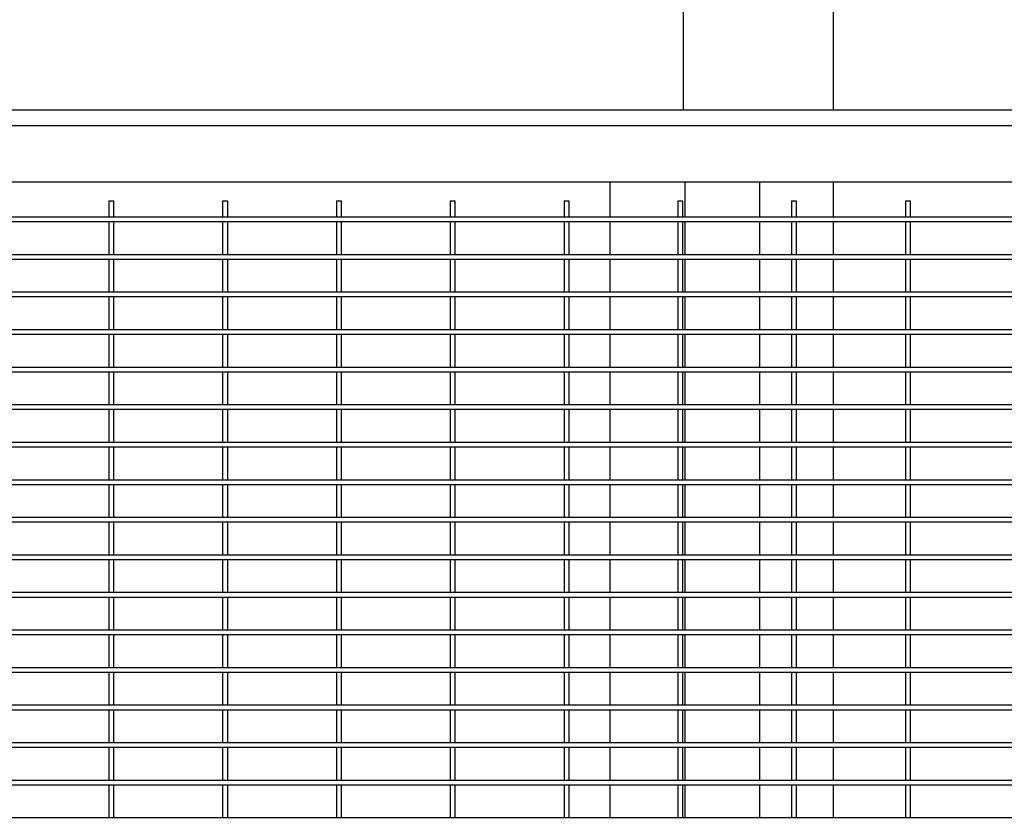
# Model space of a CAD drawing. Header units: inches. Extents: x 24 to 1128, y -94 to 748.
# Tile 534 of 573: x 655 to 681, y 532 to 553. Entities that reach past the tile are written whole.
import ezdxf

# ---------------------------------------------------------------- set-up
doc = ezdxf.new("R2010")
doc.units = ezdxf.units.IN
doc.header["$LTSCALE"] = 32
doc.header["$MEASUREMENT"] = 0
doc.layers.add('Dimension (ANSI)', color=7, linetype='Continuous', lineweight=25)
doc.layers.add('Visible (ANSI)', color=7, linetype='Continuous', lineweight=30)
doc.styles.add('Note Text (ANSI)', font='tahoma.ttf')
doc.dimstyles.new('Architectural (ANSI)', dxfattribs={"dimscale": 32, "dimtxt": 0.125, "dimasz": 0.098425, "dimexe": 0.125, "dimexo": 0.0625, "dimgap": 0.031496, "dimtad": 0, "dimtih": 1, "dimtoh": 1, "dimdec": 4, "dimrnd": 1e-08, "dimzin": 3, "dimdsep": 46, "dimlunit": 4, "dimtxsty": 'Note Text (ANSI)', "dimcen": 0.09, "dimdle": 0.393701, "dimclrd": 256, "dimclre": 256, "dimclrt": 256, "dimadec": 0, "dimazin": 3, "dimtfac": 0.96, "dimtofl": 0, "dimtmove": 0, "dimatfit": 3, "dimfxl": 1, "dimfrac": 2, "dimtolj": 1, "dimtzin": 12, "dimlwd": -1, "dimlwe": -1, "dimarcsym": 0})

# ---------------------------------------------------------------- blocks, each defined once
blk = doc.blocks.new('*D15')
at = {"layer": 'Defpoints', "color": 0, "transparency": 16777216}
for p in [(730.383, 552.029), (472.383, 538.198), (730.383, 454.747)]:
    blk.add_point(p, dxfattribs=at)
at = {"layer": 'Dimension (ANSI)', "transparency": 16777216}
for p, q in [((730.383, 550.029), (730.383, 450.747)), ((472.383, 536.198), (472.383, 450.747)), ((475.533, 454.747), (556.986, 454.747)), ((727.234, 454.747), (572.78, 454.747))]:
    blk.add_line(p, q, dxfattribs=at)
for points in [[(475.533, 455.272), (475.533, 454.222), (472.383, 454.747)], [(727.234, 455.272), (727.234, 454.222), (730.383, 454.747)]]:
    blk.add_solid(points, dxfattribs=at)
at = {"layer": 'Dimension (ANSI)', "transparency": 16777216, "insert": (557.994, 456.83), "char_height": 4, "attachment_point": 1, "style": 'Note Text (ANSI)'}
blk.add_mtext('\\A1;21\'-6"', dxfattribs=at)

msp = doc.modelspace()

# ---------------------------------------------------------------- linework, layer by layer
at = {"layer": 'Visible (ANSI)'}
for p, q in [((672.38339, 568.53262), (672.38339, 550.48892)), ((676.38339, 550.48892), (676.38339, 565.50527)), ((640.00339, 550.48892), (728.84339, 550.48892)), ((640.42339, 550.06892), (728.42339, 550.06892)), ((641.92339, 548.56892), (726.92339, 548.56892)), ((670.42339, 548.56892), (670.42339, 547.63142)), ((672.42339, 548.56892), (672.42339, 547.63142)), ((672.42339, 548.56892), (672.42339, 547.63142)), ((674.42339, 547.63142), (674.42339, 548.56892)), ((676.38339, 547.63142), (676.38339, 548.56892)), ((657.07964, 548.06892), (657.20464, 548.06892)), ((657.07964, 548.06892), (657.07964, 547.63142)), ((657.20464, 548.06892), (657.20464, 547.63142)), ((660.11089, 548.06892), (660.23589, 548.06892)), ((660.11089, 548.06892), (660.11089, 547.63142)), ((660.23589, 548.06892), (660.23589, 547.63142)), ((663.14214, 548.06892), (663.26714, 548.06892)), ((663.14214, 548.06892), (663.14214, 547.63142)), ((663.26714, 548.06892), (663.26714, 547.63142)), ((666.17339, 548.06892), (666.29839, 548.06892)), ((666.17339, 548.06892), (666.17339, 547.63142)), ((666.29839, 548.06892), (666.29839, 547.63142)), ((669.20464, 548.06892), (669.32964, 548.06892)), ((669.20464, 548.06892), (669.20464, 547.63142)), ((669.32964, 548.06892), (669.32964, 547.63142)), ((672.23589, 548.06892), (672.36089, 548.06892)), ((672.23589, 548.06892), (672.23589, 547.63142)), ((672.36089, 548.06892), (672.36089, 547.63142)), ((675.26714, 548.06892), (675.39214, 548.06892)), ((675.26714, 548.06892), (675.26714, 547.63142)), ((675.39214, 548.06892), (675.39214, 547.63142)), ((678.29839, 548.06892), (678.42339, 548.06892)), ((678.29839, 548.06892), (678.29839, 547.63142)), ((678.42339, 548.06892), (678.42339, 547.63142)), ((657.14214, 547.63142), (654.11089, 547.63142)), ((657.14214, 547.50642), (654.11089, 547.50642)), ((657.07964, 547.50642), (657.07964, 546.63142)), ((660.17339, 547.63142), (657.14214, 547.63142)), ((660.17339, 547.50642), (657.14214, 547.50642)), ((657.20464, 547.50642), (657.20464, 546.63142)), ((660.11089, 547.50642), (660.11089, 546.63142)), ((663.20464, 547.63142), (660.17339, 547.63142)), ((663.20464, 547.50642), (660.17339, 547.50642)), ((660.23589, 547.50642), (660.23589, 546.63142)), ((663.14214, 547.50642), (663.14214, 546.63142)), ((666.23589, 547.63142), (663.20464, 547.63142)), ((666.23589, 547.50642), (663.20464, 547.50642)), ((663.26714, 547.50642), (663.26714, 546.63142)), ((666.17339, 547.50642), (666.17339, 546.63142)), ((669.26714, 547.63142), (666.23589, 547.63142)), ((669.26714, 547.50642), (666.23589, 547.50642)), ((666.29839, 547.50642), (666.29839, 546.63142)), ((669.20464, 547.50642), (669.20464, 546.63142)), ((672.29839, 547.63142), (669.26714, 547.63142)), ((672.29839, 547.50642), (669.26714, 547.50642)), ((669.32964, 547.50642), (669.32964, 546.63142)), ((670.42339, 547.50642), (670.42339, 546.63142)), ((672.23589, 547.50642), (672.23589, 546.63142)), ((675.32964, 547.63142), (672.29839, 547.63142)), ((675.32964, 547.50642), (672.29839, 547.50642)), ((672.36089, 547.50642), (672.36089, 546.63142)), ((672.42339, 547.50642), (672.42339, 546.63142)), ((672.42339, 547.50642), (672.42339, 546.63142)), ((674.42339, 546.63142), (674.42339, 547.50642)), ((675.26714, 547.50642), (675.26714, 546.63142)), ((678.36089, 547.63142), (675.32964, 547.63142)), ((678.36089, 547.50642), (675.32964, 547.50642)), ((675.39214, 547.50642), (675.39214, 546.63142)), ((676.38339, 546.63142), (676.38339, 547.50642)), ((678.29839, 547.50642), (678.29839, 546.63142)), ((681.39214, 547.63142), (678.36089, 547.63142)), ((681.39214, 547.50642), (678.36089, 547.50642)), ((678.42339, 547.50642), (678.42339, 546.63142)), ((657.14214, 546.63142), (654.11089, 546.63142)), ((657.14214, 546.50642), (654.11089, 546.50642)), ((657.07964, 546.50642), (657.07964, 545.63142)), ((660.17339, 546.63142), (657.14214, 546.63142)), ((660.17339, 546.50642), (657.14214, 546.50642)), ((657.20464, 546.50642), (657.20464, 545.63142)), ((660.11089, 546.50642), (660.11089, 545.63142)), ((663.20464, 546.63142), (660.17339, 546.63142)), ((663.20464, 546.50642), (660.17339, 546.50642)), ((660.23589, 546.50642), (660.23589, 545.63142)), ((663.14214, 546.50642), (663.14214, 545.63142)), ((666.23589, 546.63142), (663.20464, 546.63142)), ((666.23589, 546.50642), (663.20464, 546.50642)), ((663.26714, 546.50642), (663.26714, 545.63142)), ((666.17339, 546.50642), (666.17339, 545.63142)), ((669.26714, 546.63142), (666.23589, 546.63142)), ((669.26714, 546.50642), (666.23589, 546.50642)), ((666.29839, 546.50642), (666.29839, 545.63142)), ((669.20464, 546.50642), (669.20464, 545.63142)), ((672.29839, 546.63142), (669.26714, 546.63142)), ((672.29839, 546.50642), (669.26714, 546.50642)), ((669.32964, 546.50642), (669.32964, 545.63142)), ((670.42339, 546.50642), (670.42339, 545.63142)), ((672.23589, 546.50642), (672.23589, 545.63142)), ((675.32964, 546.63142), (672.29839, 546.63142)), ((675.32964, 546.50642), (672.29839, 546.50642)), ((672.36089, 546.50642), (672.36089, 545.63142)), ((672.42339, 546.50642), (672.42339, 545.63142)), ((672.42339, 546.50642), (672.42339, 545.63142)), ((674.42339, 545.63142), (674.42339, 546.50642)), ((675.26714, 546.50642), (675.26714, 545.63142)), ((678.36089, 546.63142), (675.32964, 546.63142)), ((678.36089, 546.50642), (675.32964, 546.50642)), ((675.39214, 546.50642), (675.39214, 545.63142)), ((676.38339, 545.63142), (676.38339, 546.50642)), ((678.29839, 546.50642), (678.29839, 545.63142)), ((681.39214, 546.63142), (678.36089, 546.63142)), ((681.39214, 546.50642), (678.36089, 546.50642)), ((678.42339, 546.50642), (678.42339, 545.63142)), ((657.14214, 545.63142), (654.11089, 545.63142)), ((660.17339, 545.63142), (657.14214, 545.63142)), ((663.20464, 545.63142), (660.17339, 545.63142)), ((666.23589, 545.63142), (663.20464, 545.63142)), ((669.26714, 545.63142), (666.23589, 545.63142)), ((672.29839, 545.63142), (669.26714, 545.63142)), ((675.32964, 545.63142), (672.29839, 545.63142)), ((678.36089, 545.63142), (675.32964, 545.63142)), ((681.39214, 545.63142), (678.36089, 545.63142)), ((657.14214, 545.50642), (654.11089, 545.50642)), ((657.07964, 545.50642), (657.07964, 544.63142)), ((660.17339, 545.50642), (657.14214, 545.50642)), ((657.20464, 545.50642), (657.20464, 544.63142)), ((660.11089, 545.50642), (660.11089, 544.63142)), ((663.20464, 545.50642), (660.17339, 545.50642)), ((660.23589, 545.50642), (660.23589, 544.63142)), ((663.14214, 545.50642), (663.14214, 544.63142)), ((666.23589, 545.50642), (663.20464, 545.50642)), ((663.26714, 545.50642), (663.26714, 544.63142)), ((666.17339, 545.50642), (666.17339, 544.63142)), ((669.26714, 545.50642), (666.23589, 545.50642)), ((666.29839, 545.50642), (666.29839, 544.63142)), ((669.20464, 545.50642), (669.20464, 544.63142)), ((672.29839, 545.50642), (669.26714, 545.50642)), ((669.32964, 545.50642), (669.32964, 544.63142)), ((670.42339, 545.50642), (670.42339, 544.63142)), ((672.23589, 545.50642), (672.23589, 544.63142)), ((675.32964, 545.50642), (672.29839, 545.50642)), ((672.36089, 545.50642), (672.36089, 544.63142)), ((672.42339, 545.50642), (672.42339, 544.63142)), ((672.42339, 545.50642), (672.42339, 544.63142)), ((674.42339, 544.63142), (674.42339, 545.50642)), ((675.26714, 545.50642), (675.26714, 544.63142)), ((678.36089, 545.50642), (675.32964, 545.50642)), ((675.39214, 545.50642), (675.39214, 544.63142)), ((676.38339, 544.63142), (676.38339, 545.50642)), ((678.29839, 545.50642), (678.29839, 544.63142)), ((681.39214, 545.50642), (678.36089, 545.50642)), ((678.42339, 545.50642), (678.42339, 544.63142)), ((657.14214, 544.63142), (654.11089, 544.63142)), ((660.17339, 544.63142), (657.14214, 544.63142)), ((663.20464, 544.63142), (660.17339, 544.63142)), ((666.23589, 544.63142), (663.20464, 544.63142)), ((669.26714, 544.63142), (666.23589, 544.63142)), ((672.29839, 544.63142), (669.26714, 544.63142)), ((675.32964, 544.63142), (672.29839, 544.63142)), ((678.36089, 544.63142), (675.32964, 544.63142)), ((681.39214, 544.63142), (678.36089, 544.63142)), ((657.14214, 544.50642), (654.11089, 544.50642)), ((657.07964, 544.50642), (657.07964, 543.63142)), ((660.17339, 544.50642), (657.14214, 544.50642)), ((657.20464, 544.50642), (657.20464, 543.63142)), ((660.11089, 544.50642), (660.11089, 543.63142)), ((663.20464, 544.50642), (660.17339, 544.50642)), ((660.23589, 544.50642), (660.23589, 543.63142)), ((663.14214, 544.50642), (663.14214, 543.63142)), ((666.23589, 544.50642), (663.20464, 544.50642)), ((663.26714, 544.50642), (663.26714, 543.63142)), ((666.17339, 544.50642), (666.17339, 543.63142)), ((669.26714, 544.50642), (666.23589, 544.50642)), ((666.29839, 544.50642), (666.29839, 543.63142)), ((669.20464, 544.50642), (669.20464, 543.63142)), ((672.29839, 544.50642), (669.26714, 544.50642)), ((669.32964, 544.50642), (669.32964, 543.63142)), ((670.42339, 544.50642), (670.42339, 543.63142)), ((672.23589, 544.50642), (672.23589, 543.63142)), ((675.32964, 544.50642), (672.29839, 544.50642)), ((672.36089, 544.50642), (672.36089, 543.63142)), ((672.42339, 544.50642), (672.42339, 543.63142)), ((672.42339, 544.50642), (672.42339, 543.63142)), ((674.42339, 543.63142), (674.42339, 544.50642)), ((675.26714, 544.50642), (675.26714, 543.63142)), ((678.36089, 544.50642), (675.32964, 544.50642)), ((675.39214, 544.50642), (675.39214, 543.63142)), ((676.38339, 543.63142), (676.38339, 544.50642)), ((678.29839, 544.50642), (678.29839, 543.63142)), ((681.39214, 544.50642), (678.36089, 544.50642)), ((678.42339, 544.50642), (678.42339, 543.63142)), ((657.14214, 543.63142), (654.11089, 543.63142)), ((657.14214, 543.50642), (654.11089, 543.50642)), ((657.07964, 543.50642), (657.07964, 542.63142)), ((660.17339, 543.63142), (657.14214, 543.63142)), ((660.17339, 543.50642), (657.14214, 543.50642)), ((657.20464, 543.50642), (657.20464, 542.63142)), ((660.11089, 543.50642), (660.11089, 542.63142)), ((663.20464, 543.63142), (660.17339, 543.63142)), ((663.20464, 543.50642), (660.17339, 543.50642)), ((660.23589, 543.50642), (660.23589, 542.63142)), ((663.14214, 543.50642), (663.14214, 542.63142)), ((666.23589, 543.63142), (663.20464, 543.63142)), ((666.23589, 543.50642), (663.20464, 543.50642)), ((663.26714, 543.50642), (663.26714, 542.63142)), ((666.17339, 543.50642), (666.17339, 542.63142)), ((669.26714, 543.63142), (666.23589, 543.63142)), ((669.26714, 543.50642), (666.23589, 543.50642)), ((666.29839, 543.50642), (666.29839, 542.63142)), ((669.20464, 543.50642), (669.20464, 542.63142)), ((672.29839, 543.63142), (669.26714, 543.63142)), ((672.29839, 543.50642), (669.26714, 543.50642)), ((669.32964, 543.50642), (669.32964, 542.63142)), ((670.42339, 543.50642), (670.42339, 542.63142)), ((672.23589, 543.50642), (672.23589, 542.63142)), ((675.32964, 543.63142), (672.29839, 543.63142)), ((675.32964, 543.50642), (672.29839, 543.50642)), ((672.36089, 543.50642), (672.36089, 542.63142)), ((672.42339, 543.50642), (672.42339, 542.63142)), ((672.42339, 543.50642), (672.42339, 542.63142)), ((674.42339, 542.63142), (674.42339, 543.50642)), ((675.26714, 543.50642), (675.26714, 542.63142)), ((678.36089, 543.63142), (675.32964, 543.63142)), ((678.36089, 543.50642), (675.32964, 543.50642)), ((675.39214, 543.50642), (675.39214, 542.63142)), ((676.38339, 542.63142), (676.38339, 543.50642)), ((678.29839, 543.50642), (678.29839, 542.63142)), ((681.39214, 543.63142), (678.36089, 543.63142)), ((681.39214, 543.50642), (678.36089, 543.50642)), ((678.42339, 543.50642), (678.42339, 542.63142)), ((657.14214, 542.63142), (654.11089, 542.63142)), ((657.14214, 542.50642), (654.11089, 542.50642)), ((657.07964, 542.50642), (657.07964, 541.63142)), ((660.17339, 542.63142), (657.14214, 542.63142)), ((660.17339, 542.50642), (657.14214, 542.50642)), ((657.20464, 542.50642), (657.20464, 541.63142)), ((660.11089, 542.50642), (660.11089, 541.63142)), ((663.20464, 542.63142), (660.17339, 542.63142)), ((663.20464, 542.50642), (660.17339, 542.50642)), ((660.23589, 542.50642), (660.23589, 541.63142)), ((663.14214, 542.50642), (663.14214, 541.63142)), ((666.23589, 542.63142), (663.20464, 542.63142)), ((666.23589, 542.50642), (663.20464, 542.50642)), ((663.26714, 542.50642), (663.26714, 541.63142)), ((666.17339, 542.50642), (666.17339, 541.63142)), ((669.26714, 542.63142), (666.23589, 542.63142)), ((669.26714, 542.50642), (666.23589, 542.50642)), ((666.29839, 542.50642), (666.29839, 541.63142)), ((669.20464, 542.50642), (669.20464, 541.63142)), ((672.29839, 542.63142), (669.26714, 542.63142)), ((672.29839, 542.50642), (669.26714, 542.50642)), ((669.32964, 542.50642), (669.32964, 541.63142)), ((670.42339, 542.50642), (670.42339, 541.63142)), ((672.23589, 542.50642), (672.23589, 541.63142)), ((675.32964, 542.63142), (672.29839, 542.63142)), ((675.32964, 542.50642), (672.29839, 542.50642)), ((672.36089, 542.50642), (672.36089, 541.63142)), ((672.42339, 542.50642), (672.42339, 541.63142)), ((672.42339, 542.50642), (672.42339, 541.63142)), ((674.42339, 541.63142), (674.42339, 542.50642)), ((675.26714, 542.50642), (675.26714, 541.63142)), ((678.36089, 542.63142), (675.32964, 542.63142)), ((678.36089, 542.50642), (675.32964, 542.50642)), ((675.39214, 542.50642), (675.39214, 541.63142)), ((676.38339, 541.63142), (676.38339, 542.50642)), ((678.29839, 542.50642), (678.29839, 541.63142)), ((681.39214, 542.63142), (678.36089, 542.63142)), ((681.39214, 542.50642), (678.36089, 542.50642)), ((678.42339, 542.50642), (678.42339, 541.63142)), ((657.14214, 541.63142), (654.11089, 541.63142)), ((657.14214, 541.50642), (654.11089, 541.50642)), ((657.07964, 541.50642), (657.07964, 540.63142)), ((660.17339, 541.63142), (657.14214, 541.63142)), ((660.17339, 541.50642), (657.14214, 541.50642)), ((657.20464, 541.50642), (657.20464, 540.63142)), ((660.11089, 541.50642), (660.11089, 540.63142)), ((663.20464, 541.63142), (660.17339, 541.63142)), ((663.20464, 541.50642), (660.17339, 541.50642)), ((660.23589, 541.50642), (660.23589, 540.63142)), ((663.14214, 541.50642), (663.14214, 540.63142)), ((666.23589, 541.63142), (663.20464, 541.63142)), ((666.23589, 541.50642), (663.20464, 541.50642)), ((663.26714, 541.50642), (663.26714, 540.63142)), ((666.17339, 541.50642), (666.17339, 540.63142)), ((669.26714, 541.63142), (666.23589, 541.63142)), ((669.26714, 541.50642), (666.23589, 541.50642)), ((666.29839, 541.50642), (666.29839, 540.63142)), ((669.20464, 541.50642), (669.20464, 540.63142)), ((672.29839, 541.63142), (669.26714, 541.63142)), ((672.29839, 541.50642), (669.26714, 541.50642)), ((669.32964, 541.50642), (669.32964, 540.63142)), ((670.42339, 541.50642), (670.42339, 540.63142)), ((672.23589, 541.50642), (672.23589, 540.63142)), ((675.32964, 541.63142), (672.29839, 541.63142)), ((675.32964, 541.50642), (672.29839, 541.50642)), ((672.36089, 541.50642), (672.36089, 540.63142)), ((672.42339, 541.50642), (672.42339, 540.63142)), ((672.42339, 541.50642), (672.42339, 540.63142)), ((674.42339, 540.63142), (674.42339, 541.50642)), ((675.26714, 541.50642), (675.26714, 540.63142)), ((678.36089, 541.63142), (675.32964, 541.63142)), ((678.36089, 541.50642), (675.32964, 541.50642)), ((675.39214, 541.50642), (675.39214, 540.63142)), ((676.38339, 540.63142), (676.38339, 541.50642)), ((678.29839, 541.50642), (678.29839, 540.63142)), ((681.39214, 541.63142), (678.36089, 541.63142)), ((681.39214, 541.50642), (678.36089, 541.50642)), ((678.42339, 541.50642), (678.42339, 540.63142)), ((657.14214, 540.63142), (654.11089, 540.63142)), ((660.17339, 540.63142), (657.14214, 540.63142)), ((663.20464, 540.63142), (660.17339, 540.63142)), ((666.23589, 540.63142), (663.20464, 540.63142)), ((669.26714, 540.63142), (666.23589, 540.63142)), ((672.29839, 540.63142), (669.26714, 540.63142)), ((675.32964, 540.63142), (672.29839, 540.63142)), ((678.36089, 540.63142), (675.32964, 540.63142)), ((681.39214, 540.63142), (678.36089, 540.63142)), ((657.14214, 540.50642), (654.11089, 540.50642)), ((657.07964, 540.50642), (657.07964, 539.63142)), ((660.17339, 540.50642), (657.14214, 540.50642)), ((657.20464, 540.50642), (657.20464, 539.63142)), ((660.11089, 540.50642), (660.11089, 539.63142)), ((663.20464, 540.50642), (660.17339, 540.50642)), ((660.23589, 540.50642), (660.23589, 539.63142)), ((663.14214, 540.50642), (663.14214, 539.63142)), ((666.23589, 540.50642), (663.20464, 540.50642)), ((663.26714, 540.50642), (663.26714, 539.63142)), ((666.17339, 540.50642), (666.17339, 539.63142)), ((669.26714, 540.50642), (666.23589, 540.50642)), ((666.29839, 540.50642), (666.29839, 539.63142)), ((669.20464, 540.50642), (669.20464, 539.63142)), ((672.29839, 540.50642), (669.26714, 540.50642)), ((669.32964, 540.50642), (669.32964, 539.63142)), ((670.42339, 540.50642), (670.42339, 539.63142)), ((672.23589, 540.50642), (672.23589, 539.63142)), ((675.32964, 540.50642), (672.29839, 540.50642)), ((672.36089, 540.50642), (672.36089, 539.63142)), ((672.42339, 540.50642), (672.42339, 539.63142)), ((672.42339, 540.50642), (672.42339, 539.63142)), ((674.42339, 539.63142), (674.42339, 540.50642)), ((675.26714, 540.50642), (675.26714, 539.63142)), ((678.36089, 540.50642), (675.32964, 540.50642)), ((675.39214, 540.50642), (675.39214, 539.63142)), ((676.38339, 539.63142), (676.38339, 540.50642)), ((678.29839, 540.50642), (678.29839, 539.63142)), ((681.39214, 540.50642), (678.36089, 540.50642)), ((678.42339, 540.50642), (678.42339, 539.63142)), ((657.14214, 539.63142), (654.11089, 539.63142)), ((660.17339, 539.63142), (657.14214, 539.63142)), ((663.20464, 539.63142), (660.17339, 539.63142)), ((666.23589, 539.63142), (663.20464, 539.63142)), ((669.26714, 539.63142), (666.23589, 539.63142)), ((672.29839, 539.63142), (669.26714, 539.63142)), ((675.32964, 539.63142), (672.29839, 539.63142)), ((678.36089, 539.63142), (675.32964, 539.63142)), ((681.39214, 539.63142), (678.36089, 539.63142)), ((657.14214, 539.50642), (654.11089, 539.50642)), ((657.07964, 539.50642), (657.07964, 538.63142)), ((660.17339, 539.50642), (657.14214, 539.50642)), ((657.20464, 539.50642), (657.20464, 538.63142)), ((660.11089, 539.50642), (660.11089, 538.63142)), ((663.20464, 539.50642), (660.17339, 539.50642)), ((660.23589, 539.50642), (660.23589, 538.63142)), ((663.14214, 539.50642), (663.14214, 538.63142)), ((666.23589, 539.50642), (663.20464, 539.50642)), ((663.26714, 539.50642), (663.26714, 538.63142)), ((666.17339, 539.50642), (666.17339, 538.63142)), ((669.26714, 539.50642), (666.23589, 539.50642)), ((666.29839, 539.50642), (666.29839, 538.63142)), ((669.20464, 539.50642), (669.20464, 538.63142)), ((672.29839, 539.50642), (669.26714, 539.50642)), ((669.32964, 539.50642), (669.32964, 538.63142)), ((670.42339, 539.50642), (670.42339, 538.63142)), ((672.23589, 539.50642), (672.23589, 538.63142)), ((675.32964, 539.50642), (672.29839, 539.50642)), ((672.36089, 539.50642), (672.36089, 538.63142)), ((672.42339, 539.50642), (672.42339, 538.63142)), ((672.42339, 539.50642), (672.42339, 538.63142)), ((674.42339, 538.63142), (674.42339, 539.50642)), ((675.26714, 539.50642), (675.26714, 538.63142)), ((678.36089, 539.50642), (675.32964, 539.50642)), ((675.39214, 539.50642), (675.39214, 538.63142)), ((676.38339, 538.63142), (676.38339, 539.50642)), ((678.29839, 539.50642), (678.29839, 538.63142)), ((681.39214, 539.50642), (678.36089, 539.50642)), ((678.42339, 539.50642), (678.42339, 538.63142)), ((657.14214, 538.63142), (654.11089, 538.63142)), ((660.17339, 538.63142), (657.14214, 538.63142)), ((663.20464, 538.63142), (660.17339, 538.63142)), ((666.23589, 538.63142), (663.20464, 538.63142)), ((669.26714, 538.63142), (666.23589, 538.63142)), ((672.29839, 538.63142), (669.26714, 538.63142)), ((675.32964, 538.63142), (672.29839, 538.63142)), ((678.36089, 538.63142), (675.32964, 538.63142)), ((681.39214, 538.63142), (678.36089, 538.63142)), ((657.14214, 538.50642), (654.11089, 538.50642)), ((657.07964, 538.50642), (657.07964, 537.63142)), ((660.17339, 538.50642), (657.14214, 538.50642)), ((657.20464, 538.50642), (657.20464, 537.63142)), ((660.11089, 538.50642), (660.11089, 537.63142)), ((663.20464, 538.50642), (660.17339, 538.50642)), ((660.23589, 538.50642), (660.23589, 537.63142)), ((663.14214, 538.50642), (663.14214, 537.63142)), ((666.23589, 538.50642), (663.20464, 538.50642)), ((663.26714, 538.50642), (663.26714, 537.63142)), ((666.17339, 538.50642), (666.17339, 537.63142)), ((669.26714, 538.50642), (666.23589, 538.50642)), ((666.29839, 538.50642), (666.29839, 537.63142)), ((669.20464, 538.50642), (669.20464, 537.63142)), ((672.29839, 538.50642), (669.26714, 538.50642)), ((669.32964, 538.50642), (669.32964, 537.63142)), ((670.42339, 538.50642), (670.42339, 537.63142)), ((672.23589, 538.50642), (672.23589, 537.63142)), ((675.32964, 538.50642), (672.29839, 538.50642)), ((672.36089, 538.50642), (672.36089, 537.63142)), ((672.42339, 538.50642), (672.42339, 537.63142)), ((672.42339, 538.50642), (672.42339, 537.63142)), ((674.42339, 537.63142), (674.42339, 538.50642)), ((675.26714, 538.50642), (675.26714, 537.63142)), ((678.36089, 538.50642), (675.32964, 538.50642)), ((675.39214, 538.50642), (675.39214, 537.63142)), ((676.38339, 537.63142), (676.38339, 538.50642)), ((678.29839, 538.50642), (678.29839, 537.63142)), ((681.39214, 538.50642), (678.36089, 538.50642)), ((678.42339, 538.50642), (678.42339, 537.63142)), ((657.14214, 537.63142), (654.11089, 537.63142)), ((657.14214, 537.50642), (654.11089, 537.50642)), ((657.07964, 537.50642), (657.07964, 536.63142)), ((660.17339, 537.63142), (657.14214, 537.63142)), ((660.17339, 537.50642), (657.14214, 537.50642)), ((657.20464, 537.50642), (657.20464, 536.63142)), ((660.11089, 537.50642), (660.11089, 536.63142)), ((663.20464, 537.63142), (660.17339, 537.63142)), ((663.20464, 537.50642), (660.17339, 537.50642)), ((660.23589, 537.50642), (660.23589, 536.63142)), ((663.14214, 537.50642), (663.14214, 536.63142)), ((666.23589, 537.63142), (663.20464, 537.63142)), ((666.23589, 537.50642), (663.20464, 537.50642)), ((663.26714, 537.50642), (663.26714, 536.63142)), ((666.17339, 537.50642), (666.17339, 536.63142)), ((669.26714, 537.63142), (666.23589, 537.63142)), ((669.26714, 537.50642), (666.23589, 537.50642)), ((666.29839, 537.50642), (666.29839, 536.63142)), ((669.20464, 537.50642), (669.20464, 536.63142)), ((672.29839, 537.63142), (669.26714, 537.63142)), ((672.29839, 537.50642), (669.26714, 537.50642)), ((669.32964, 537.50642), (669.32964, 536.63142)), ((670.42339, 537.50642), (670.42339, 536.63142)), ((672.23589, 537.50642), (672.23589, 536.63142)), ((675.32964, 537.63142), (672.29839, 537.63142)), ((675.32964, 537.50642), (672.29839, 537.50642)), ((672.36089, 537.50642), (672.36089, 536.63142)), ((672.42339, 537.50642), (672.42339, 536.63142)), ((672.42339, 537.50642), (672.42339, 536.63142)), ((674.42339, 536.63142), (674.42339, 537.50642)), ((675.26714, 537.50642), (675.26714, 536.63142)), ((678.36089, 537.63142), (675.32964, 537.63142)), ((678.36089, 537.50642), (675.32964, 537.50642)), ((675.39214, 537.50642), (675.39214, 536.63142)), ((676.38339, 536.63142), (676.38339, 537.50642)), ((678.29839, 537.50642), (678.29839, 536.63142)), ((681.39214, 537.63142), (678.36089, 537.63142)), ((681.39214, 537.50642), (678.36089, 537.50642)), ((678.42339, 537.50642), (678.42339, 536.63142)), ((657.14214, 536.63142), (654.11089, 536.63142)), ((657.14214, 536.50642), (654.11089, 536.50642)), ((657.07964, 536.50642), (657.07964, 535.63142)), ((660.17339, 536.63142), (657.14214, 536.63142)), ((660.17339, 536.50642), (657.14214, 536.50642)), ((657.20464, 536.50642), (657.20464, 535.63142)), ((660.11089, 536.50642), (660.11089, 535.63142)), ((663.20464, 536.63142), (660.17339, 536.63142)), ((663.20464, 536.50642), (660.17339, 536.50642)), ((660.23589, 536.50642), (660.23589, 535.63142)), ((663.14214, 536.50642), (663.14214, 535.63142)), ((666.23589, 536.63142), (663.20464, 536.63142)), ((666.23589, 536.50642), (663.20464, 536.50642)), ((663.26714, 536.50642), (663.26714, 535.63142)), ((666.17339, 536.50642), (666.17339, 535.63142)), ((669.26714, 536.63142), (666.23589, 536.63142)), ((669.26714, 536.50642), (666.23589, 536.50642)), ((666.29839, 536.50642), (666.29839, 535.63142)), ((669.20464, 536.50642), (669.20464, 535.63142)), ((672.29839, 536.63142), (669.26714, 536.63142)), ((672.29839, 536.50642), (669.26714, 536.50642)), ((669.32964, 536.50642), (669.32964, 535.63142)), ((670.42339, 536.50642), (670.42339, 535.63142)), ((672.23589, 536.50642), (672.23589, 535.63142)), ((675.32964, 536.63142), (672.29839, 536.63142)), ((675.32964, 536.50642), (672.29839, 536.50642)), ((672.36089, 536.50642), (672.36089, 535.63142)), ((672.42339, 536.50642), (672.42339, 535.63142)), ((672.42339, 536.50642), (672.42339, 535.63142)), ((674.42339, 535.63142), (674.42339, 536.50642)), ((675.26714, 536.50642), (675.26714, 535.63142)), ((678.36089, 536.63142), (675.32964, 536.63142)), ((678.36089, 536.50642), (675.32964, 536.50642)), ((675.39214, 536.50642), (675.39214, 535.63142)), ((676.38339, 535.63142), (676.38339, 536.50642)), ((678.29839, 536.50642), (678.29839, 535.63142)), ((681.39214, 536.63142), (678.36089, 536.63142)), ((681.39214, 536.50642), (678.36089, 536.50642)), ((678.42339, 536.50642), (678.42339, 535.63142)), ((657.14214, 535.63142), (654.11089, 535.63142)), ((657.14214, 535.50642), (654.11089, 535.50642)), ((657.07964, 535.50642), (657.07964, 534.63142)), ((660.17339, 535.63142), (657.14214, 535.63142)), ((660.17339, 535.50642), (657.14214, 535.50642)), ((657.20464, 535.50642), (657.20464, 534.63142)), ((660.11089, 535.50642), (660.11089, 534.63142)), ((663.20464, 535.63142), (660.17339, 535.63142)), ((663.20464, 535.50642), (660.17339, 535.50642)), ((660.23589, 535.50642), (660.23589, 534.63142)), ((663.14214, 535.50642), (663.14214, 534.63142)), ((666.23589, 535.63142), (663.20464, 535.63142)), ((666.23589, 535.50642), (663.20464, 535.50642)), ((663.26714, 535.50642), (663.26714, 534.63142)), ((666.17339, 535.50642), (666.17339, 534.63142)), ((669.26714, 535.63142), (666.23589, 535.63142)), ((669.26714, 535.50642), (666.23589, 535.50642)), ((666.29839, 535.50642), (666.29839, 534.63142)), ((669.20464, 535.50642), (669.20464, 534.63142)), ((672.29839, 535.63142), (669.26714, 535.63142)), ((672.29839, 535.50642), (669.26714, 535.50642)), ((669.32964, 535.50642), (669.32964, 534.63142)), ((670.42339, 535.50642), (670.42339, 534.63142)), ((672.23589, 535.50642), (672.23589, 534.63142)), ((675.32964, 535.63142), (672.29839, 535.63142)), ((675.32964, 535.50642), (672.29839, 535.50642)), ((672.36089, 535.50642), (672.36089, 534.63142)), ((672.42339, 535.50642), (672.42339, 534.63142)), ((672.42339, 535.50642), (672.42339, 534.63142)), ((674.42339, 534.63142), (674.42339, 535.50642)), ((675.26714, 535.50642), (675.26714, 534.63142)), ((678.36089, 535.63142), (675.32964, 535.63142)), ((678.36089, 535.50642), (675.32964, 535.50642)), ((675.39214, 535.50642), (675.39214, 534.63142)), ((676.38339, 534.63142), (676.38339, 535.50642)), ((678.29839, 535.50642), (678.29839, 534.63142)), ((681.39214, 535.63142), (678.36089, 535.63142)), ((681.39214, 535.50642), (678.36089, 535.50642)), ((678.42339, 535.50642), (678.42339, 534.63142)), ((657.14214, 534.63142), (654.11089, 534.63142)), ((660.17339, 534.63142), (657.14214, 534.63142)), ((663.20464, 534.63142), (660.17339, 534.63142)), ((666.23589, 534.63142), (663.20464, 534.63142)), ((669.26714, 534.63142), (666.23589, 534.63142)), ((672.29839, 534.63142), (669.26714, 534.63142)), ((675.32964, 534.63142), (672.29839, 534.63142)), ((678.36089, 534.63142), (675.32964, 534.63142)), ((681.39214, 534.63142), (678.36089, 534.63142)), ((657.14214, 534.50642), (654.11089, 534.50642)), ((657.07964, 534.50642), (657.07964, 533.63142)), ((660.17339, 534.50642), (657.14214, 534.50642)), ((657.20464, 534.50642), (657.20464, 533.63142)), ((660.11089, 534.50642), (660.11089, 533.63142)), ((663.20464, 534.50642), (660.17339, 534.50642)), ((660.23589, 534.50642), (660.23589, 533.63142)), ((663.14214, 534.50642), (663.14214, 533.63142)), ((666.23589, 534.50642), (663.20464, 534.50642)), ((663.26714, 534.50642), (663.26714, 533.63142)), ((666.17339, 534.50642), (666.17339, 533.63142)), ((669.26714, 534.50642), (666.23589, 534.50642)), ((666.29839, 534.50642), (666.29839, 533.63142)), ((669.20464, 534.50642), (669.20464, 533.63142)), ((672.29839, 534.50642), (669.26714, 534.50642)), ((669.32964, 534.50642), (669.32964, 533.63142)), ((670.42339, 534.50642), (670.42339, 533.63142)), ((672.23589, 534.50642), (672.23589, 533.63142)), ((675.32964, 534.50642), (672.29839, 534.50642)), ((672.36089, 534.50642), (672.36089, 533.63142)), ((672.42339, 534.50642), (672.42339, 533.63142)), ((672.42339, 534.50642), (672.42339, 533.63142)), ((674.42339, 533.63142), (674.42339, 534.50642)), ((675.26714, 534.50642), (675.26714, 533.63142)), ((678.36089, 534.50642), (675.32964, 534.50642)), ((675.39214, 534.50642), (675.39214, 533.63142)), ((676.38339, 533.63142), (676.38339, 534.50642)), ((678.29839, 534.50642), (678.29839, 533.63142)), ((681.39214, 534.50642), (678.36089, 534.50642)), ((678.42339, 534.50642), (678.42339, 533.63142)), ((657.14214, 533.63142), (654.11089, 533.63142)), ((660.17339, 533.63142), (657.14214, 533.63142)), ((663.20464, 533.63142), (660.17339, 533.63142)), ((666.23589, 533.63142), (663.20464, 533.63142)), ((669.26714, 533.63142), (666.23589, 533.63142)), ((672.29839, 533.63142), (669.26714, 533.63142)), ((675.32964, 533.63142), (672.29839, 533.63142)), ((678.36089, 533.63142), (675.32964, 533.63142)), ((681.39214, 533.63142), (678.36089, 533.63142)), ((657.14214, 533.50642), (654.11089, 533.50642)), ((657.07964, 533.50642), (657.07964, 532.63142)), ((660.17339, 533.50642), (657.14214, 533.50642)), ((657.20464, 533.50642), (657.20464, 532.63142)), ((660.11089, 533.50642), (660.11089, 532.63142)), ((663.20464, 533.50642), (660.17339, 533.50642)), ((660.23589, 533.50642), (660.23589, 532.63142)), ((663.14214, 533.50642), (663.14214, 532.63142)), ((666.23589, 533.50642), (663.20464, 533.50642)), ((663.26714, 533.50642), (663.26714, 532.63142)), ((666.17339, 533.50642), (666.17339, 532.63142)), ((669.26714, 533.50642), (666.23589, 533.50642)), ((666.29839, 533.50642), (666.29839, 532.63142)), ((669.20464, 533.50642), (669.20464, 532.63142)), ((672.29839, 533.50642), (669.26714, 533.50642)), ((669.32964, 533.50642), (669.32964, 532.63142)), ((670.42339, 533.50642), (670.42339, 532.63142)), ((672.23589, 533.50642), (672.23589, 532.63142)), ((675.32964, 533.50642), (672.29839, 533.50642)), ((672.36089, 533.50642), (672.36089, 532.63142)), ((672.42339, 533.50642), (672.42339, 532.63142)), ((672.42339, 533.50642), (672.42339, 532.63142)), ((674.42339, 532.63142), (674.42339, 533.50642)), ((675.26714, 533.50642), (675.26714, 532.63142)), ((678.36089, 533.50642), (675.32964, 533.50642)), ((675.39214, 533.50642), (675.39214, 532.63142)), ((676.38339, 532.63142), (676.38339, 533.50642)), ((678.29839, 533.50642), (678.29839, 532.63142)), ((681.39214, 533.50642), (678.36089, 533.50642)), ((678.42339, 533.50642), (678.42339, 532.63142)), ((657.14214, 532.63142), (654.11089, 532.63142)), ((657.14214, 532.50642), (654.11089, 532.50642)), ((657.07964, 532.50642), (657.07964, 531.63142)), ((660.17339, 532.63142), (657.14214, 532.63142)), ((660.17339, 532.50642), (657.14214, 532.50642)), ((657.20464, 532.50642), (657.20464, 531.63142)), ((660.11089, 532.50642), (660.11089, 531.63142)), ((663.20464, 532.63142), (660.17339, 532.63142)), ((663.20464, 532.50642), (660.17339, 532.50642)), ((660.23589, 532.50642), (660.23589, 531.63142)), ((663.14214, 532.50642), (663.14214, 531.63142)), ((666.23589, 532.63142), (663.20464, 532.63142)), ((666.23589, 532.50642), (663.20464, 532.50642)), ((663.26714, 532.50642), (663.26714, 531.63142)), ((666.17339, 532.50642), (666.17339, 531.63142)), ((669.26714, 532.63142), (666.23589, 532.63142)), ((669.26714, 532.50642), (666.23589, 532.50642)), ((666.29839, 532.50642), (666.29839, 531.63142)), ((669.20464, 532.50642), (669.20464, 531.63142)), ((672.29839, 532.63142), (669.26714, 532.63142)), ((672.29839, 532.50642), (669.26714, 532.50642)), ((669.32964, 532.50642), (669.32964, 531.63142)), ((670.42339, 532.50642), (670.42339, 531.63142)), ((672.23589, 532.50642), (672.23589, 531.63142)), ((675.32964, 532.63142), (672.29839, 532.63142)), ((675.32964, 532.50642), (672.29839, 532.50642)), ((672.36089, 532.50642), (672.36089, 531.63142)), ((672.42339, 532.50642), (672.42339, 531.63142)), ((672.42339, 532.50642), (672.42339, 531.63142)), ((674.42339, 531.63142), (674.42339, 532.50642)), ((675.26714, 532.50642), (675.26714, 531.63142)), ((678.36089, 532.63142), (675.32964, 532.63142)), ((678.36089, 532.50642), (675.32964, 532.50642)), ((675.39214, 532.50642), (675.39214, 531.63142)), ((676.38339, 531.63142), (676.38339, 532.50642)), ((678.29839, 532.50642), (678.29839, 531.63142)), ((681.39214, 532.63142), (678.36089, 532.63142)), ((681.39214, 532.50642), (678.36089, 532.50642)), ((678.42339, 532.50642), (678.42339, 531.63142)), ((657.14214, 531.63142), (654.11089, 531.63142)), ((660.17339, 531.63142), (657.14214, 531.63142)), ((663.20464, 531.63142), (660.17339, 531.63142)), ((666.23589, 531.63142), (663.20464, 531.63142)), ((669.26714, 531.63142), (666.23589, 531.63142)), ((672.29839, 531.63142), (669.26714, 531.63142)), ((675.32964, 531.63142), (672.29839, 531.63142)), ((678.36089, 531.63142), (675.32964, 531.63142)), ((681.39214, 531.63142), (678.36089, 531.63142))]:
    msp.add_line(p, q, dxfattribs=at)

# ---------------------------------------------------------------- dimensions: what is measured, and where the dimension line sits
at = {"layer": 'Dimension (ANSI)'}
dim = msp.add_linear_dim(base=(730.38339, 454.74665), p1=(472.38339, 538.19802), p2=(730.38339, 552.02892), dimstyle='Architectural (ANSI)', override={"dimgap": 0.031496, "dimtih": 0, "dimtoh": 0, "dimdec": 4, "dimlfac": 1, "dimtol": 0, "dimlim": 0, "dimtp": 0, "dimtm": 0, "dimtdec": 2, "dimatfit": 1}, dxfattribs=at)
dim.commit()
dim.dimension.update_dxf_attribs({"geometry": '*D15', "text_midpoint": (564.88339, 454.74665), "dimtype": 160})

doc.saveas('drawing.dxf')
